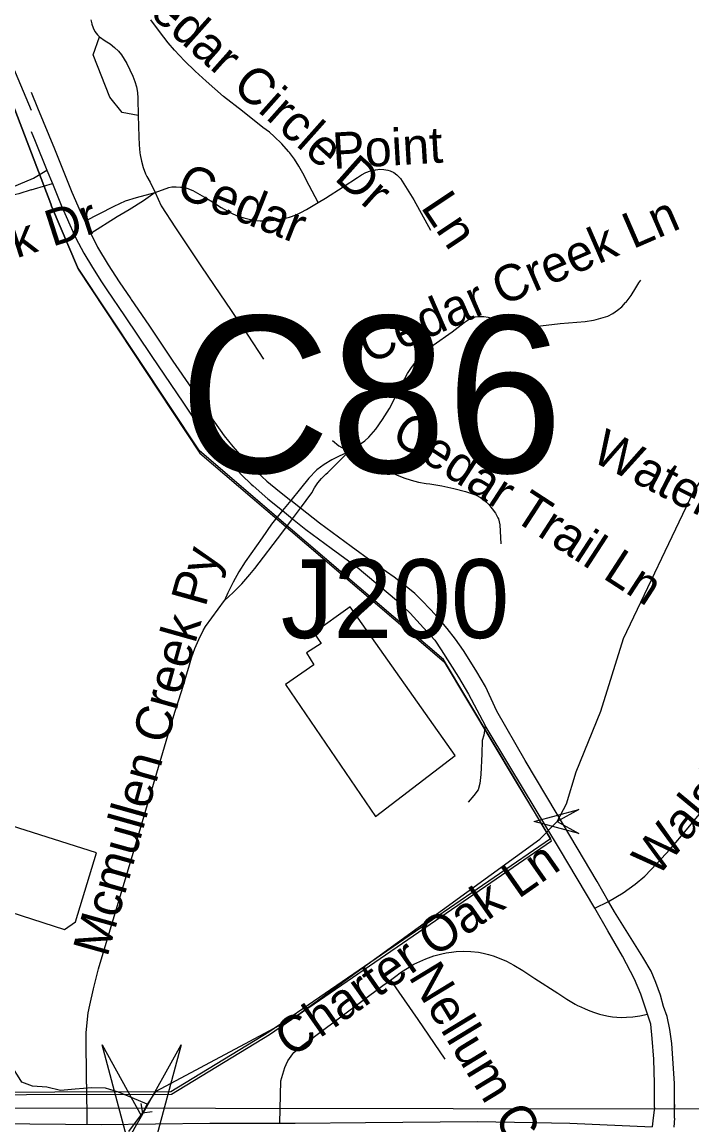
# Model space of a CAD drawing. Extents: x 1383679 to 1536984, y 460658 to 651027.
# Drawn here: x 1444051 to 1445807, y 491982 to 494872 of the extents above; entities that cross this region are included whole.
import ezdxf

# ---------------------------------------------------------------- set-up
doc = ezdxf.new("R2010")
doc.units = 0
for name, color, linetype in [('Default', 7, 'Continuous'), ('Exist Boundary Political City Limit New', 7, 'Continuous'), ('Exist Cultural Warehouse Building Footprint', 7, 'Continuous'), ('Exist Hydrographic Creek Single Shore', 7, 'Continuous'), ('Exist Hydrographic Misc Water Feature', 7, 'Continuous'), ('Exist Road Non-System Structure Non-Sys Other Number Label', 7, 'Continuous'), ('Exist Road Non-System Type 51', 7, 'Continuous'), ('Exist Road Non-System Type 51 Label', 7, 'Continuous'), ('Exist Road Primary Interstate Structure Cantilever Sign Attributed CELL', 7, 'Continuous'), ('Exist Road Primary NC UnDivided 4 Lane Attributed', 7, 'Continuous'), ('Exist Road Secondary Structure Culvert Attributed CELL', 7, 'Continuous'), ('Exist Road Secondary Structure Culvert CELL', 7, 'Continuous'), ('Exist Road Secondary Structure Culvert Number Label', 7, 'Continuous'), ('Map Preparation Boundary City Limit Buffer Line', 7, 'Continuous')]:
    doc.layers.add(name, color=color, linetype=linetype)

msp = doc.modelspace()

# ---------------------------------------------------------------- linework, layer by layer
at = {"layer": 'Default'}
for points in [[(1444195.8, 494229.8), (1444128.2, 494389.5), (1444125.9, 494395.3), (1443805.6, 495233.8), (1443803.8, 495239.8), (1443702.8, 495600.8)], [(1445436.1, 492731.4), (1445344.8, 492886.2), (1445156, 493201.1), (1444753.9, 493544.6), (1444515.6, 493748.4), (1444195.8, 494229.8)], [(1440354.1, 492088.6), (1440370.5, 492375.2), (1440374.9, 492488.3), (1440732.6, 492438.9), (1440805.2, 492692.5), (1441438.4, 492479.3), (1442286.2, 492173.4), (1442626, 492094.2), (1442921, 492058.5), (1444442.5, 492062.3), (1444699.5, 492218.9), (1445438.8, 492725.9), (1445436.1, 492731.4)]]:
    msp.add_lwpolyline(points, dxfattribs=at)
at = {"layer": 'Exist Boundary Political City Limit New'}
for points in [[(1444195.8, 494229.8), (1444128.2, 494389.5), (1444125.9, 494395.3), (1443805.6, 495233.8), (1443803.8, 495239.8), (1443702.8, 495600.8)], [(1443702.8, 495600.8), (1443803.8, 495239.8), (1443805.6, 495233.8), (1444125.9, 494395.3), (1444128.2, 494389.5), (1444195.8, 494229.8)], [(1445436.1, 492731.4), (1445344.8, 492886.2), (1445156, 493201.1), (1444753.9, 493544.6), (1444515.6, 493748.4), (1444195.8, 494229.8)], [(1444195.8, 494229.8), (1444197.8, 494223.9), (1444517.2, 493742.2), (1444755.5, 493538.4), (1445157.6, 493195), (1445346.4, 492880), (1445436.1, 492731.4)], [(1445436.1, 492731.4), (1444697.9, 492225.1), (1444440.9, 492068.5), (1442919.4, 492064.6), (1442624.4, 492100.4), (1442284.6, 492179.6), (1441436.8, 492485.4), (1440803.6, 492698.6), (1440731, 492445.1), (1440373.2, 492494.5), (1440368.9, 492381.4), (1440352.4, 492094.7), (1440354.1, 492088.6)], [(1440354.1, 492088.6), (1440370.5, 492375.2), (1440374.9, 492488.3), (1440732.6, 492438.9), (1440805.2, 492692.5), (1441438.4, 492479.3), (1442286.2, 492173.4), (1442626, 492094.2), (1442921, 492058.5), (1444442.5, 492062.3), (1444699.5, 492218.9), (1445438.8, 492725.9), (1445436.1, 492731.4)]]:
    msp.add_lwpolyline(points, dxfattribs=at)
at = {"layer": 'Exist Cultural Warehouse Building Footprint'}
for points in [[(1444911.3, 493339.6), (1444815.3, 493271.3), (1444834.5, 493243.3), (1444796.1, 493218.5), (1444815.3, 493187.4), (1444741.7, 493136.2), (1444977, 492790), (1445186.6, 492949.9), (1444911.3, 493339.6)], [(1444023.1, 492765.9), (1443971.9, 492587.4), (1443991.1, 492548.6), (1444162.3, 492494.2), (1444191.1, 492514.4), (1444245.6, 492694.5), (1444023.1, 492765.9)]]:
    msp.add_lwpolyline(points, dxfattribs=at)
at = {"layer": 'Exist Hydrographic Creek Single Shore'}
for points in [[(1445627.6, 493256.8), (1445810.3, 493639.2), (1445965.3, 493878.9), (1446067.2, 493985.2), (1446846.3, 495138.1), (1447131.2, 495673.9), (1447627.3, 496766.9), (1448156.3, 497888.6), (1448261.3, 498211.4), (1448571.3, 498733.7), (1448547.3, 499259.4), (1448617.3, 499399.1), (1448685.3, 499463.4), (1448912.3, 499583.6), (1449171.3, 499630.9), (1449518.3, 499883.2), (1449837.3, 500017.9), (1450129.3, 500044.9)], [(1443490.2, 489395.8), (1443517.3, 489946.6), (1443570.2, 490119.5), (1443673.2, 490275), (1443995.2, 490577.1), (1444245.2, 491031.6), (1444272.1, 491838.8), (1444347.5, 491975.6), (1444364.1, 492005), (1444375.6, 492029.3), (1444402.4, 492070.2), (1444764, 492263.2), (1445089, 492499.4), (1445408, 492730.5), (1445453.8, 492777.2), (1445478, 492822.8), (1445503.4, 492907.1), (1445567.9, 493066.2), (1445627.6, 493256.8)]]:
    msp.add_lwpolyline(points, dxfattribs=at)
at = {"layer": 'Exist Hydrographic Misc Water Feature'}
msp.add_lwpolyline([(1444379, 492036.5), (1444339.2, 492052.8), (1444303.5, 492067.5), (1444269.7, 492078), (1444233.7, 492078.8), (1444189.6, 492075.5), (1444151.5, 492072.2), (1444115.7, 492081.1), (1444077.7, 492083.5), (1444049.9, 492093.9), (1444038.3, 492112.2), (1444022.6, 492136.4), (1444001, 492157.3), (1443981.2, 492165.9), (1443961.2, 492165.5)], dxfattribs=at)
at = {"layer": 'Exist Road Non-System Type 51'}
for p, q in [((1444116, 494483.7), (1444130.3, 494448.4)), ((1444905.7, 493744.8), (1444908.4, 493746.7)), ((1444755.1, 493617.8), (1444733.7, 493591.5)), ((1444780.4, 493597.9), (1444755.1, 493617.8)), ((1444733.7, 493591.5), (1444759.8, 493570.2)), ((1444759.8, 493570.2), (1444780.4, 493597.9)), ((1445552.8, 492549.7), (1445588.2, 492567)), ((1444219.4, 492088.5), (1444220.1, 491983.3)), ((1444726.5, 491986.4), (1444729.4, 492097.6)), ((1445708.6, 492027.2), (1445709, 492090.7)), ((1445708.6, 492027.2), (1445705.3, 492000.5)), ((1445761.2, 491999.8), (1445761.2, 492027.6)), ((1445705.3, 492000.5), (1445702.4, 491977.2)), ((1445761.2, 491999.8), (1445759.6, 491976.3))]:
    msp.add_line(p, q, dxfattribs=at)
for points in [[(1443822.1, 495273.7), (1443846.1, 495204), (1444001.7, 494813), (1444046.4, 494707.3), (1444075, 494640.6)], [(1444231.4, 494877.3), (1444233.7, 494866.7), (1444234, 494865.9), (1444236.9, 494856.5), (1444241.9, 494847), (1444248.4, 494838.6), (1444254, 494833.4), (1444268.3, 494822.7), (1444281.4, 494814.4), (1444292.8, 494805.4), (1444303.3, 494795.3), (1444311.4, 494785.9), (1444325.1, 494763.2), (1444341.3, 494730.1), (1444346.6, 494716.1), (1444350.5, 494701.8), (1444353, 494687.1), (1444354.1, 494672), (1444354.1, 494670.7), (1444355.2, 494626.6), (1444357, 494571.1), (1444357.5, 494550.1), (1444359.6, 494529), (1444360.4, 494523.6), (1444363.5, 494506.9), (1444368.2, 494490.3), (1444374.4, 494474.3), (1444377.8, 494467.1), (1444386.6, 494451.9), (1444399.4, 494425.2)], [(1444827.4, 494399.2), (1444803.6, 494443.5), (1444786.6, 494475.5), (1444776.4, 494494.3), (1444764.7, 494512.5), (1444751.7, 494529.7), (1444749.6, 494532.3), (1444731.4, 494552.4), (1444712, 494571.5), (1444699.3, 494582.8), (1444682.2, 494595.4), (1444628.5, 494638.1), (1444579.2, 494676.7), (1444533.1, 494716.5), (1444504.5, 494742.7), (1444477, 494770), (1444450.6, 494798.4), (1444434.1, 494817.4), (1444410.6, 494847), (1444388.3, 494877.7)], [(1444355.2, 494626.6), (1444313.3, 494635.1), (1444280.9, 494675.2), (1444237.1, 494785.8), (1444254, 494833.4)], [(1444075, 494687.7), (1444091.5, 494647.2), (1444135.5, 494539.2), (1444181.6, 494426.1), (1444203, 494376.6), (1444215.4, 494350.2)], [(1444075, 494584.7), (1444085.3, 494559.3), (1444116, 494483.7)], [(1444001.2, 494430), (1444031.1, 494441.9), (1444075, 494460.2), (1444080.3, 494462.8), (1444116, 494483.7)], [(1444827.4, 494399.2), (1444846, 494410.1), (1444892.8, 494439.6), (1444930.1, 494464.6), (1444940.7, 494471.7), (1444952.1, 494477.5), (1444964.2, 494481.8), (1444976.6, 494484.7), (1444977.9, 494484.9), (1444988.6, 494486.1), (1444999.3, 494485.7), (1445009.9, 494483.8), (1445016, 494482), (1445025, 494477.5), (1445033.3, 494471.8), (1445040.6, 494464.8), (1445043.2, 494461.6), (1445077.7, 494406.2), (1445121.3, 494326.3)], [(1444075, 494432.2), (1444083.5, 494434.6), (1444130.3, 494448.4)], [(1444130.3, 494448.4), (1444131.9, 494444.5), (1444153, 494392.1), (1444175.6, 494340.3), (1444191.7, 494305.6), (1444212.9, 494266.6), (1444235.4, 494228.3), (1444259.3, 494190.9), (1444273.2, 494170.4), (1444319.2, 494102.1), (1444389.6, 493998.1), (1444474.1, 493872.7), (1444494.7, 493841.9), (1444516.7, 493812.1), (1444539.9, 493783.3), (1444551, 493770.4), (1444581.6, 493734.6), (1444603.8, 493708.9), (1444627.2, 493684.3), (1444651.7, 493660.7), (1444656.8, 493656.1), (1444695.3, 493622.7), (1444733.7, 493591.5)], [(1444075, 494432.3), (1444042.5, 494421.9), (1444018.9, 494416.5), (1443996.7, 494417.8)], [(1444215.4, 494350.2), (1444291.8, 494388.9), (1444321.9, 494403.5), (1444350.7, 494412.3), (1444399.4, 494425.2)], [(1444399.4, 494425.2), (1444369.3, 494402.9), (1444331.3, 494379.8), (1444300.4, 494361.8), (1444231.1, 494317.4)], [(1444399.4, 494425.2), (1444435.1, 494438.3), (1444443.7, 494439.8), (1444454.7, 494440.3), (1444465.9, 494439.3), (1444468.5, 494438.9), (1444482.5, 494436.2), (1444498.8, 494430.7), (1444535.5, 494409.8), (1444550.1, 494401), (1444572.8, 494386), (1444597.8, 494371.7), (1444614.6, 494364.3), (1444631.9, 494358.4), (1444649.6, 494354.1), (1444656.4, 494352.9), (1444674.8, 494351.1), (1444693.3, 494350.9), (1444710.9, 494352.3), (1444734, 494356.2), (1444751.8, 494360.8), (1444769, 494367), (1444781.9, 494372.8), (1444796.2, 494380.9), (1444827.4, 494399.2)], [(1444399.4, 494425.2), (1444415.2, 494390.3), (1444453, 494332.8), (1444521.2, 494230.7), (1444568.8, 494159.9), (1444598.9, 494115.8), (1444643, 494051.7), (1444683.6, 493988.8)], [(1444215.4, 494350.2), (1444225.9, 494327.6), (1444231.1, 494317.4)], [(1444231.1, 494317.4), (1444248.8, 494282.2), (1444276.5, 494236), (1444305.6, 494190.7), (1444336, 494146.2), (1444336.7, 494145.1), (1444382.7, 494077.4), (1444446.4, 493983.3), (1444494.6, 493912.1), (1444540.6, 493844.4), (1444580.8, 493787.4), (1444603.6, 493759.2), (1444627.6, 493732), (1444652.8, 493705.9), (1444679, 493681), (1444692.8, 493668.7), (1444725.4, 493641.4), (1444755.1, 493617.8)], [(1444908.4, 493746.7), (1444937.6, 493766.8), (1444949.2, 493774.7), (1444959.9, 493783.9), (1444960.1, 493784), (1444977.8, 493804.6), (1444996.1, 493830), (1445014.1, 493859), (1445048.4, 493926), (1445061.6, 493950.7), (1445071.6, 493966.6), (1445082.9, 493981.5), (1445095.5, 493995.5), (1445109.1, 494008.3), (1445109.4, 494008.6), (1445128.4, 494025), (1445178.3, 494059.7), (1445209.6, 494084.8), (1445223, 494093.2), (1445230.5, 494097.1), (1445238.7, 494099.5), (1445247.1, 494100.4), (1445249.3, 494100.4), (1445261.2, 494099.8), (1445272.8, 494098.5), (1445284.1, 494095.7), (1445291.3, 494093.1), (1445307.1, 494087.3), (1445331.5, 494079.5), (1445347.9, 494075.1), (1445358.5, 494072.7), (1445369.3, 494071.9), (1445380.1, 494072.6), (1445381.3, 494072.8), (1445410, 494075.7), (1445461.6, 494081.8), (1445505.6, 494085.4), (1445527.4, 494087.3), (1445549.1, 494090.9), (1445556.1, 494092.4), (1445586.3, 494101.3), (1445599.4, 494108.2), (1445611.6, 494116.4), (1445623, 494125.8), (1445633.2, 494136.5), (1445634.4, 494137.8), (1445647.4, 494155.1), (1445659.9, 494175.2), (1445667.4, 494188.3), (1445672.6, 494195.8)], [(1444865, 493775.4), (1444881.2, 493761.5), (1444908.4, 493746.7)], [(1444905.7, 493744.8), (1444884, 493735.3), (1444863, 493724.5), (1444842.7, 493712.2), (1444823.4, 493698.7), (1444822.3, 493697.8), (1444802.6, 493676.2), (1444781.1, 493649.6), (1444755.1, 493617.8)], [(1444780.4, 493597.9), (1444810.2, 493638), (1444817.4, 493651.6), (1444826, 493664.3), (1444835.8, 493676.1), (1444846.8, 493686.9), (1444852.4, 493691.5), (1444905.7, 493744.8)], [(1444908.4, 493746.7), (1444933.5, 493732.9), (1444988.3, 493705.7), (1445032.6, 493685.4), (1445051.3, 493677.4), (1445070.6, 493670.9), (1445090.3, 493665.8), (1445110.3, 493662.4), (1445119.9, 493661.3), (1445151.3, 493656.2), (1445182.4, 493649.5), (1445213.1, 493641.3), (1445239.9, 493632.8), (1445252.3, 493625.6), (1445263.8, 493617.1), (1445274.3, 493607.4), (1445283.6, 493596.6), (1445291.7, 493584.8), (1445298.5, 493572.2), (1445299.5, 493570), (1445303.6, 493554.4), (1445306.2, 493504.7)], [(1444733.7, 493591.5), (1444704.9, 493556.2), (1444680.5, 493520.1), (1444635.7, 493457.6), (1444619.1, 493431.3), (1444604, 493404.1), (1444590.2, 493376.2), (1444581.1, 493355.7)], [(1445588.2, 492567), (1445558.2, 492619.5), (1445453.5, 492796.1), (1445370, 492936.6), (1445295.3, 493066), (1445265.4, 493130.4), (1445243, 493169.5), (1445218.9, 493208.4), (1445208, 493225.1), (1445187.3, 493254.4), (1445165.2, 493282.9), (1445147, 493304.3), (1445122.6, 493331.7), (1445097, 493358.1), (1445080.1, 493374.3), (1445053.5, 493396.5), (1445026, 493417.5), (1445006, 493431.5), (1444968.2, 493457.5), (1444913.3, 493497.3), (1444830.6, 493558.3), (1444780.4, 493597.9)], [(1444581.1, 493355.7), (1444604.5, 493377.2), (1444626.9, 493400), (1444648, 493423.8), (1444661.4, 493440.1), (1444731.7, 493532.5), (1444759.8, 493570.2)], [(1444759.8, 493570.2), (1444794.7, 493541.7), (1444861, 493493.5), (1444929, 493443.8), (1445032.5, 493356.5), (1445067.8, 493323.1), (1445103.1, 493284.4), (1445132.8, 493251.9), (1445149.5, 493226.7), (1445194.6, 493155.5), (1445221.5, 493110.4), (1445265.2, 493028.3)], [(1444219.4, 492088.5), (1444218.7, 492224.2), (1444223.9, 492275.4), (1444228.3, 492295.3), (1444237.9, 492338.5), (1444251.3, 492390.7), (1444342, 492693.9), (1444432.9, 493001.9), (1444452.4, 493066), (1444468.3, 493117.7), (1444487.9, 493181.1), (1444495.1, 493206), (1444503.9, 493230.4), (1444514.1, 493254.2), (1444525.7, 493277.3), (1444531.4, 493287.5), (1444581.1, 493355.7)], [(1445588.2, 492567), (1445626.4, 492589.8), (1445658.1, 492612.8), (1445683.3, 492634.1), (1445714.6, 492666.8), (1445749.9, 492704.8), (1445779.2, 492739.3), (1445885.4, 492866.7), (1445964.1, 492958.6), (1445997.3, 492996.9), (1446041.7, 493056), (1446047.8, 493066), (1446070.9, 493104.3), (1446092.5, 493143.5), (1446112.1, 493181.8), (1446147, 493262)], [(1445265.2, 493028.3), (1445261, 493003.1), (1445257.3, 492989.6), (1445256.4, 492954.4), (1445253.6, 492900.3), (1445250.8, 492876.9), (1445246.2, 492859.8), (1445235, 492845.4), (1445220.2, 492827.3)], [(1445552.8, 492549.7), (1445459.4, 492705.6), (1445329.8, 492921.1), (1445265.2, 493028.3)], [(1445690.9, 492272.4), (1445672.6, 492324.3), (1445656.8, 492364), (1445625.3, 492424.4), (1445586.2, 492490.2), (1445552.8, 492549.7)], [(1445761.1, 492090), (1445753.9, 492195.4), (1445749.3, 492231.5), (1445741.9, 492265.7), (1445732.6, 492291.9), (1445724.2, 492321.6), (1445712.1, 492355), (1445700.5, 492384.7), (1445678.2, 492421.7), (1445603.7, 492540), (1445588.2, 492567)], [(1445017.1, 492361.5), (1445027.2, 492368.8), (1445045.8, 492382.6), (1445061.5, 492393), (1445078.1, 492402.9), (1445093.2, 492410.2), (1445109, 492417.4), (1445130.4, 492424.8), (1445151.1, 492430), (1445162.3, 492432.4), (1445176.4, 492434.6), (1445188.9, 492435.9), (1445207.2, 492436.9), (1445227.6, 492436.4), (1445247.4, 492434.2), (1445260, 492432.1), (1445273.6, 492428.8), (1445285.9, 492425), (1445301.8, 492418.8), (1445320.4, 492410.8), (1445340.1, 492400.3), (1445363.5, 492386.9), (1445395.1, 492365.9), (1445455.1, 492327), (1445479.3, 492311.3), (1445500.6, 492298.4), (1445507, 492295), (1445515.4, 492290.9), (1445526.8, 492285.8), (1445538.9, 492280.6), (1445551.6, 492276.3), (1445564.8, 492272), (1445575.8, 492269.1), (1445588.5, 492266.6), (1445598.4, 492265.3), (1445610, 492264.5), (1445623.4, 492263.7), (1445635.4, 492263.8), (1445651.7, 492264.8), (1445670.1, 492267.5), (1445690.9, 492272.4)], [(1444729.4, 492097.6), (1444739.2, 492131.9), (1444742.7, 492140.3), (1444747.8, 492149.9), (1444756.1, 492162.2), (1444760.5, 492168.1), (1444763.1, 492171.2), (1444768.3, 492176.3), (1444772.7, 492180), (1444997, 492347), (1445017.1, 492361.5)], [(1445017.1, 492361.5), (1445088.2, 492258), (1445159.3, 492154.5)], [(1445709, 492090.7), (1445707.5, 492153.9), (1445702.8, 492208), (1445699.1, 492245.9), (1445690.9, 492272.4)], [(1445761.2, 492035.1), (1445761.2, 492027.6), (1445761.1, 492090)]]:
    msp.add_lwpolyline(points, dxfattribs=at)
at = {"layer": 'Exist Road Primary Interstate Structure Cantilever Sign Attributed CELL'}
msp.add_lwpolyline([(1445510.6, 492745.6), (1445392.9, 492777.2), (1445510.6, 492808.7), (1445453.8, 492777.2)], close=True, dxfattribs=at)
at = {"layer": 'Exist Road Primary NC UnDivided 4 Lane Attributed'}
for points in [[(1451375.5, 491065.7), (1451176.9, 491273.3), (1451016.4, 491407.7), (1450878.3, 491495), (1450727.6, 491571.2), (1450522.5, 491631.9), (1448821.1, 491963.1), (1448663.7, 491989.9), (1448374.3, 492021.1), (1446210.8, 492023.2), (1445181.3, 492024.4), (1443311.1, 492026.6), (1442943.4, 492033), (1442758.7, 492046.1), (1442516.1, 492090.9), (1442320.7, 492135.6), (1441928.9, 492271.9), (1440818.3, 492661.4), (1440612.8, 492709), (1440461.4, 492729.2)], [(1443976.3, 491985.4), (1444257.9, 491983), (1444543.2, 491986), (1444767.1, 491986.5), (1444951.1, 491988.4), (1445244.6, 491990.9), (1445486.9, 491986), (1445702.4, 491977.2)]]:
    msp.add_lwpolyline(points, dxfattribs=at)
at = {"layer": 'Exist Road Secondary Structure Culvert Attributed CELL'}
msp.add_lwpolyline([(1444467.6, 492191.4), (1444364.1, 491805), (1444260.6, 492191.4), (1444364.1, 492005)], close=True, dxfattribs=at)
at = {"layer": 'Exist Road Secondary Structure Culvert CELL'}
for p in [(1444362.3, 492037.9), (1444330.3, 491964.5), (1444391.8, 492015.8)]:
    msp.add_line(p, (1444366.6, 492012.9), dxfattribs=at)
at = {"layer": 'Map Preparation Boundary City Limit Buffer Line'}
for points in [[(1444195.8, 494229.8), (1444128.2, 494389.5), (1444125.9, 494395.3), (1443805.6, 495233.8), (1443803.8, 495239.8), (1443702.8, 495600.8)], [(1443702.8, 495600.8), (1443803.8, 495239.8), (1443805.6, 495233.8), (1444125.9, 494395.3), (1444128.2, 494389.5), (1444195.8, 494229.8)], [(1444195.8, 494229.8), (1444128.2, 494389.5), (1444125.9, 494395.3), (1443805.6, 495233.8), (1443803.8, 495239.8), (1443702.8, 495600.8)], [(1445436.1, 492731.4), (1445344.8, 492886.2), (1445156, 493201.1), (1444753.9, 493544.6), (1444515.6, 493748.4), (1444195.8, 494229.8)], [(1444195.8, 494229.8), (1444197.8, 494223.9), (1444517.2, 493742.2), (1444755.5, 493538.4), (1445157.6, 493195), (1445346.4, 492880), (1445436.1, 492731.4)], [(1445436.1, 492731.4), (1445344.8, 492886.2), (1445156, 493201.1), (1444753.9, 493544.6), (1444515.6, 493748.4), (1444195.8, 494229.8)], [(1445436.1, 492731.4), (1444697.9, 492225.1), (1444440.9, 492068.5), (1442919.4, 492064.6), (1442624.4, 492100.4), (1442284.6, 492179.6), (1441436.8, 492485.4), (1440803.6, 492698.6), (1440731, 492445.1), (1440373.2, 492494.5), (1440368.9, 492381.4), (1440352.4, 492094.7), (1440354.1, 492088.6)], [(1440354.1, 492088.6), (1440370.5, 492375.2), (1440374.9, 492488.3), (1440732.6, 492438.9), (1440805.2, 492692.5), (1441438.4, 492479.3), (1442286.2, 492173.4), (1442626, 492094.2), (1442921, 492058.5), (1444442.5, 492062.3), (1444699.5, 492218.9), (1445438.8, 492725.9), (1445436.1, 492731.4)], [(1440354.1, 492088.6), (1440370.5, 492375.2), (1440374.9, 492488.3), (1440732.6, 492438.9), (1440805.2, 492692.5), (1441438.4, 492479.3), (1442286.2, 492173.4), (1442626, 492094.2), (1442921, 492058.5), (1444442.5, 492062.3), (1444699.5, 492218.9), (1445438.8, 492725.9), (1445436.1, 492731.4)]]:
    msp.add_lwpolyline(points, dxfattribs=at)

# ---------------------------------------------------------------- texts
at = {"layer": 'Exist Road Non-System Structure Non-Sys Other Number Label'}
msp.add_text('J200', height=206.69, dxfattribs=at).set_placement((1444729.1, 493257.5))
at = {"layer": 'Exist Road Non-System Type 51 Label'}
for s, rotation, p in [('Cedar Circle Dr', 318.2636, (1444313.5, 494953.4)), ('Point', 3.3287, (1444866.9, 494486.9)), ('Cedar', 338.3136, (1444450.2, 494417)), ('Ln', 303.6903, (1445094.3, 494386.9)), ('Oakbrook Dr', 17.8248, (1443572, 494103.2)), ('Cedar Creek Ln', 23.4917, (1444959.3, 493975)), ('Cedar Trail Ln', 327.0053, (1445013.6, 493777.7)), ('Waterford View Dr', 332.9546, (1445539.1, 493724.1)), ('Mcmullen Creek Py', 74.3415, (1444274.2, 492419.1)), ('Walsh Bv', 50.464, (1445716.3, 492628.5)), ('Charter Oak Ln', 34.9963, (1444756.2, 492155.7)), ('Nellum Ct', 301.2703, (1445062.2, 492370.7))]:
    msp.add_text(s, height=95, rotation=rotation, dxfattribs=at).set_placement(p)
at = {"layer": 'Exist Road Secondary Structure Culvert Number Label'}
msp.add_text('C86', height=410.1, dxfattribs=at).set_placement((1444462.7, 493691))

doc.saveas('drawing.dxf')
